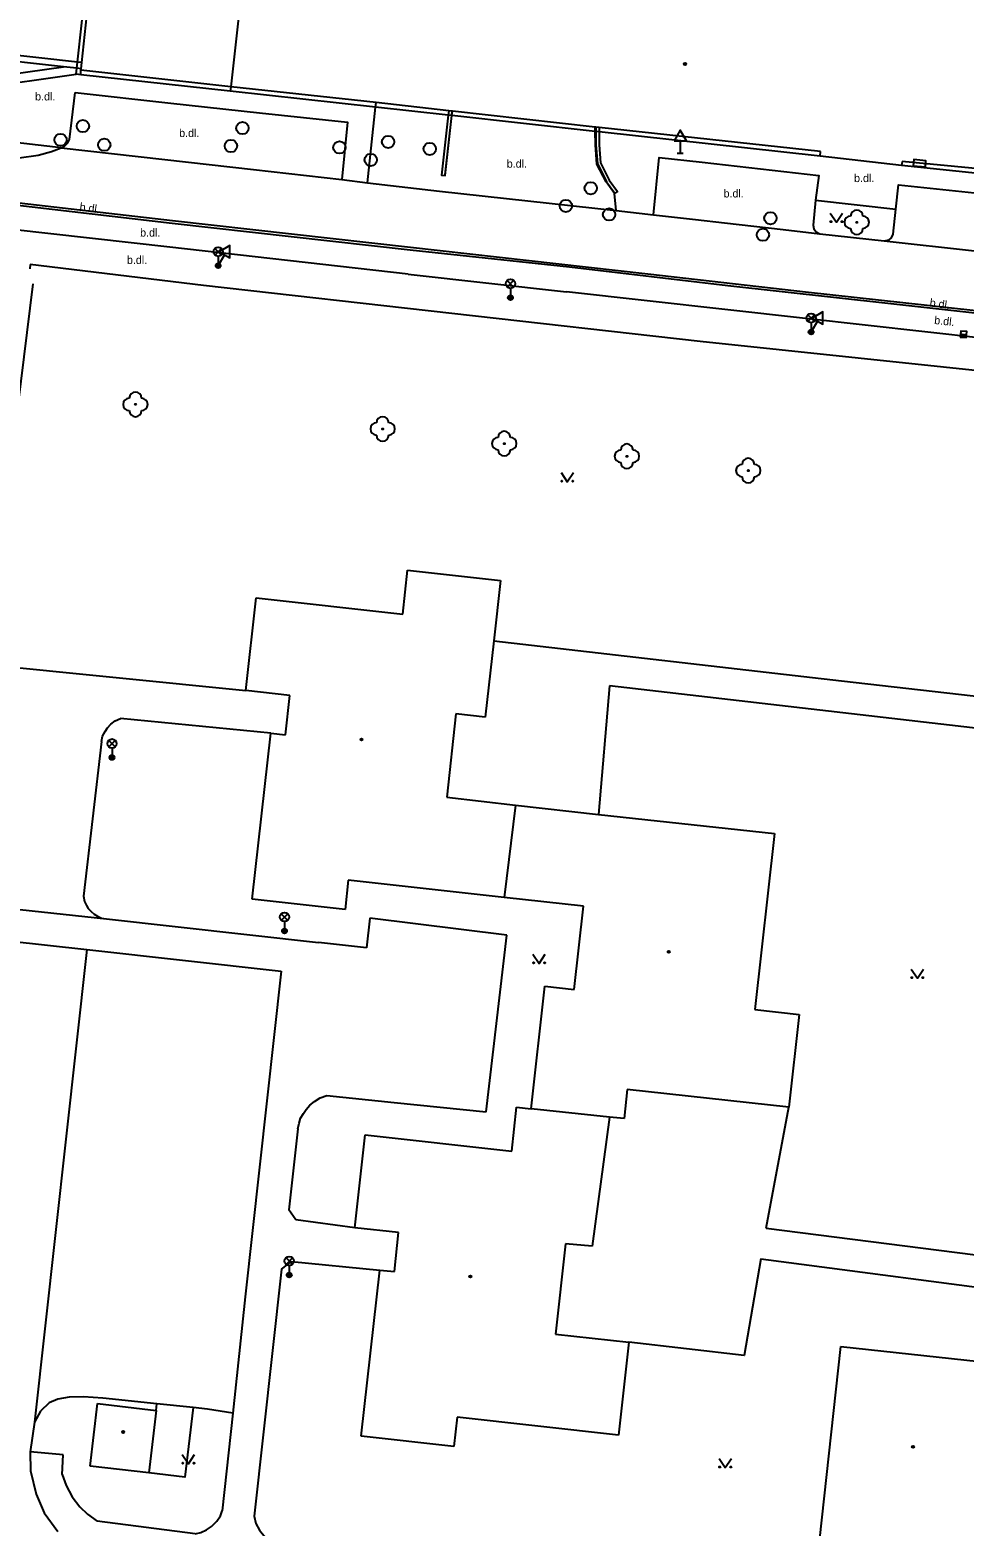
# Model space of a CAD drawing. Extents: x -595546 to -593986, y -1160845 to -1159202.
# Drawn here: x -594365.3 to -594289.5, y -1160119.2 to -1159997.7 of the extents above; entities that cross this region are included whole.
import ezdxf

# ---------------------------------------------------------------- set-up
doc = ezdxf.new("R2010")
doc.units = 0
for name, color, linetype in [('Level 22', 7, 'Continuous'), ('Level 24', 7, 'Continuous'), ('Level 27', 7, 'Continuous'), ('Level 33', 7, 'Continuous'), ('Level 34', 7, 'Continuous'), ('Level 36', 7, 'Continuous'), ('Level 39', 7, 'Continuous'), ('Specificka linie pasportu komunikaci', 7, 'Continuous'), ('TM - budovy zdene_ betonove - NP', 7, 'Continuous'), ('TM - budovy zdene_ betonove - VP', 7, 'Continuous'), ('TM - chodniky - VP', 7, 'Continuous'), ('TM - komunikace - VP', 7, 'Continuous'), ('TM - popis povrchu', 7, 'Continuous'), ('TM - rozhrani ploch obecne - VP', 7, 'Continuous'), ('TM - zabradli - VP', 7, 'Continuous')]:
    doc.layers.add(name, color=color, linetype=linetype)

msp = doc.modelspace()

# ---------------------------------------------------------------- linework, layer by layer
at = {"layer": 'Level 22'}
for centre in [(-594298.17, -1160013.29), (-594356.76, -1160028.08), (-594336.68, -1160030.08), (-594326.8, -1160031.27), (-594316.84, -1160032.3), (-594306.98, -1160033.46)]:
    msp.add_circle(centre, 0.05, dxfattribs=at)
for centre, start, end in [((-594298.67, -1160013.29), 90, 270), ((-594298.17, -1160012.79), 0, 180), ((-594297.67, -1160013.29), 270, 90), ((-594298.17, -1160013.79), 180, 0), ((-594356.76, -1160027.58), 0, 180), ((-594357.26, -1160028.08), 90, 270), ((-594356.76, -1160028.58), 180, 0), ((-594356.26, -1160028.08), 270, 90), ((-594337.18, -1160030.08), 90, 270), ((-594336.68, -1160029.58), 0, 180), ((-594336.18, -1160030.08), 270, 90), ((-594336.68, -1160030.58), 180, 0), ((-594327.3, -1160031.27), 90, 270), ((-594326.8, -1160030.77), 0, 180), ((-594326.3, -1160031.27), 270, 90), ((-594326.8, -1160031.77), 180, 0), ((-594317.34, -1160032.3), 90, 270), ((-594316.84, -1160031.8), 0, 180), ((-594316.34, -1160032.3), 270, 90), ((-594316.84, -1160032.8), 180, 0), ((-594307.48, -1160033.46), 90, 270), ((-594306.98, -1160032.96), 0, 180), ((-594306.48, -1160033.46), 270, 90), ((-594306.98, -1160033.96), 180, 0)]:
    msp.add_arc(centre, 0.5, start, end, dxfattribs=at)
at = {"layer": 'Level 24'}
msp.add_lwpolyline([(-594293.59, -1160008.69), (-594292.59, -1160008.78), (-594292.55, -1160008.29), (-594293.54, -1160008.19)], close=True, dxfattribs=at)
at = {"layer": 'Level 27'}
msp.add_line((-594289.76, -1160022.36), (-594289.26, -1160022.42), dxfattribs=at)
msp.add_lwpolyline([(-594289.78, -1160022.61), (-594289.29, -1160022.66), (-594289.24, -1160022.17), (-594289.73, -1160022.12)], close=True, dxfattribs=at)
for centre in [(-594361.03, -1160005.47), (-594348.07, -1160005.63), (-594362.84, -1160006.59), (-594359.29, -1160006.99), (-594349, -1160007.09), (-594340.19, -1160007.2), (-594336.24, -1160006.76), (-594337.65, -1160008.22), (-594332.86, -1160007.33), (-594319.78, -1160010.52), (-594321.8, -1160011.96), (-594318.29, -1160012.65), (-594305.18, -1160012.96), (-594305.79, -1160014.3)]:
    msp.add_circle(centre, 0.5, dxfattribs=at)
at = {"layer": 'Level 33'}
for p, q in [((-594350.3, -1160015.95), (-594349.77, -1160015.42)), ((-594350.3, -1160015.42), (-594349.77, -1160015.95)), ((-594350.04, -1160016.06), (-594350.04, -1160016.81)), ((-594326.57, -1160018.55), (-594326.04, -1160018.02)), ((-594326.57, -1160018.02), (-594326.04, -1160018.55)), ((-594326.3, -1160018.66), (-594326.3, -1160019.41)), ((-594302.14, -1160021.34), (-594301.61, -1160020.81)), ((-594302.14, -1160020.81), (-594301.61, -1160021.34)), ((-594301.88, -1160021.45), (-594301.88, -1160022.2)), ((-594358.93, -1160055.91), (-594358.4, -1160055.38)), ((-594358.93, -1160055.38), (-594358.4, -1160055.91)), ((-594358.66, -1160056.02), (-594358.66, -1160056.77)), ((-594344.91, -1160070), (-594344.38, -1160069.47)), ((-594344.91, -1160069.47), (-594344.38, -1160070)), ((-594344.65, -1160070.11), (-594344.65, -1160070.86)), ((-594344.53, -1160097.95), (-594344, -1160097.42)), ((-594344.53, -1160097.42), (-594344, -1160097.95)), ((-594344.27, -1160098.06), (-594344.27, -1160098.81))]:
    msp.add_line(p, q, dxfattribs=at)
for centre, radius in [((-594350.04, -1160015.68), 0.375), ((-594350.04, -1160016.81), 0.2), ((-594350.04, -1160016.81), 0.145), ((-594350.04, -1160016.81), 0.0876), ((-594326.3, -1160018.28), 0.375), ((-594326.3, -1160019.41), 0.2), ((-594326.3, -1160019.41), 0.145), ((-594326.3, -1160019.41), 0.0876), ((-594301.88, -1160021.07), 0.375), ((-594301.88, -1160022.2), 0.2), ((-594301.88, -1160022.2), 0.145), ((-594301.88, -1160022.2), 0.0876), ((-594358.66, -1160055.64), 0.375), ((-594358.66, -1160056.77), 0.2), ((-594358.66, -1160056.77), 0.145), ((-594358.66, -1160056.77), 0.0876), ((-594344.65, -1160069.73), 0.375), ((-594344.65, -1160070.86), 0.2), ((-594344.65, -1160070.86), 0.145), ((-594344.65, -1160070.86), 0.0876), ((-594344.27, -1160097.68), 0.375), ((-594344.27, -1160098.81), 0.2), ((-594344.27, -1160098.81), 0.145), ((-594344.27, -1160098.81), 0.0876)]:
    msp.add_circle(centre, radius, dxfattribs=at)
at = {"layer": 'Level 34'}
for p, q in [((-594312.51, -1160006.66), (-594312.51, -1160007.68)), ((-594312.76, -1160007.68), (-594312.26, -1160007.68)), ((-594349.53, -1160015.93), (-594350.04, -1160016.81)), ((-594350.26, -1160016.68), (-594349.82, -1160016.93)), ((-594301.37, -1160021.32), (-594301.88, -1160022.2)), ((-594302.1, -1160022.07), (-594301.66, -1160022.32))]:
    msp.add_line(p, q, dxfattribs=at)
for points in [[(-594313.01, -1160006.66), (-594312.01, -1160006.66), (-594312.51, -1160005.8)], [(-594349.96, -1160015.68), (-594349.1, -1160016.18), (-594349.1, -1160015.18)], [(-594301.8, -1160021.07), (-594300.94, -1160021.57), (-594300.94, -1160020.57)]]:
    msp.add_lwpolyline(points, close=True, dxfattribs=at)
at = {"layer": 'Level 36'}
for points in [[(-594300.32, -1160012.54), (-594299.82, -1160013.29), (-594299.32, -1160012.54)], [(-594322.18, -1160033.62), (-594321.68, -1160034.37), (-594321.18, -1160033.62)], [(-594324.47, -1160072.75), (-594323.97, -1160073.5), (-594323.47, -1160072.75)], [(-594293.75, -1160073.96), (-594293.25, -1160074.71), (-594292.75, -1160073.96)], [(-594352.96, -1160113.4), (-594352.46, -1160114.15), (-594351.96, -1160113.4)], [(-594309.35, -1160113.71), (-594308.85, -1160114.46), (-594308.35, -1160113.71)]]:
    msp.add_lwpolyline(points, dxfattribs=at)
for centre in [(-594300.27, -1160013.24), (-594299.37, -1160013.24), (-594322.13, -1160034.32), (-594321.23, -1160034.32), (-594324.42, -1160073.45), (-594323.52, -1160073.45), (-594293.7, -1160074.66), (-594292.8, -1160074.66), (-594352.91, -1160114.1), (-594352.01, -1160114.1), (-594309.3, -1160114.41), (-594308.4, -1160114.41)]:
    msp.add_circle(centre, 0.05, dxfattribs=at)
at = {"layer": 'Level 39'}
for centre, radius in [((-594312.12, -1160000.43), 0.09), ((-594312.12, -1160000.43), 0.0398), ((-594338.4, -1160055.31), 0.09), ((-594338.4, -1160055.31), 0.0398), ((-594313.44, -1160072.56), 0.09), ((-594313.44, -1160072.56), 0.0398), ((-594329.55, -1160098.93), 0.09), ((-594329.55, -1160098.93), 0.0398), ((-594357.76, -1160111.57), 0.09), ((-594357.76, -1160111.57), 0.0398), ((-594293.6, -1160112.77), 0.09), ((-594293.6, -1160112.77), 0.0398)]:
    msp.add_circle(centre, radius, dxfattribs=at)
at = {"layer": 'Specificka linie pasportu komunikaci'}
for points in [[(-594361.2, -1160001.3), (-594361.19, -1160000.94)], [(-594362.79, -1160007.25), (-594370.06, -1160006.39)], [(-594360.71, -1160072.38), (-594364.95, -1160110.77)], [(-594352.07, -1160109.59), (-594352.74, -1160115.24), (-594355.68, -1160114.89)], [(-594355.08, -1160109.82), (-594355.02, -1160109.28)]]:
    msp.add_lwpolyline(points, dxfattribs=at)
at = {"layer": 'TM - budovy zdene_ betonove - NP'}
for points in [[(-594361.12, -1160000.32), (-594360.54, -1159994.98)], [(-594361.18, -1160000.82), (-594361.12, -1160000.32)], [(-594361.19, -1160000.94), (-594361.18, -1160000.82)], [(-594349.02, -1160002.27), (-594361.19, -1160000.94)], [(-594337.22, -1160003.56), (-594349.02, -1160002.27)], [(-594331.31, -1160004.22), (-594337.22, -1160003.56)], [(-594331.02, -1160004.25), (-594331.31, -1160004.22)], [(-594319.43, -1160005.55), (-594331.02, -1160004.25)], [(-594319.37, -1160005.55), (-594319.43, -1160005.55)], [(-594319.1, -1160005.58), (-594319.37, -1160005.55)], [(-594301.11, -1160007.55), (-594319.1, -1160005.58)], [(-594301.15, -1160007.92), (-594301.11, -1160007.55)], [(-594294.49, -1160008.36), (-594294.53, -1160008.68)], [(-594278.05, -1160009.93), (-594294.49, -1160008.36)]]:
    msp.add_lwpolyline(points, dxfattribs=at)
at = {"layer": 'TM - budovy zdene_ betonove - VP'}
for points in [[(-594361.47, -1160000.28), (-594360.4, -1159990.66)], [(-594347.66, -1159990.05), (-594349.02, -1160002.27)], [(-594361.53, -1160000.78), (-594361.47, -1160000.28)], [(-594361.58, -1160001.26), (-594361.53, -1160000.78)], [(-594361.2, -1160001.3), (-594361.58, -1160001.26)], [(-594349.06, -1160002.64), (-594361.2, -1160001.3)], [(-594349.02, -1160002.27), (-594349.06, -1160002.64)], [(-594337.26, -1160003.94), (-594349.06, -1160002.64)], [(-594331.35, -1160004.59), (-594337.26, -1160003.94)], [(-594331.06, -1160004.62), (-594331.35, -1160004.59)], [(-594319.42, -1160005.91), (-594331.06, -1160004.62)], [(-594319.37, -1160005.91), (-594319.42, -1160005.91)], [(-594319.1, -1160005.94), (-594319.37, -1160005.91)], [(-594301.15, -1160007.92), (-594319.1, -1160005.94)], [(-594294.53, -1160008.68), (-594301.15, -1160007.92)], [(-594276.88, -1160010.51), (-594294.53, -1160008.68)], [(-594335.04, -1160045.13), (-594334.65, -1160041.55)], [(-594334.65, -1160041.55), (-594327.11, -1160042.39)], [(-594327.11, -1160042.39), (-594327.65, -1160047.3)], [(-594347.8, -1160051.33), (-594346.96, -1160043.8)], [(-594346.96, -1160043.8), (-594335.04, -1160045.13)], [(-594327.65, -1160047.3), (-594328.35, -1160053.5)], [(-594344.23, -1160051.73), (-594347.8, -1160051.33)], [(-594344.58, -1160054.92), (-594344.23, -1160051.73)], [(-594330.73, -1160053.23), (-594331.48, -1160059.99)], [(-594328.35, -1160053.5), (-594330.73, -1160053.23)], [(-594347.27, -1160068.28), (-594345.77, -1160054.79)], [(-594345.77, -1160054.79), (-594344.58, -1160054.92)], [(-594331.48, -1160059.99), (-594325.89, -1160060.63)], [(-594325.89, -1160060.63), (-594326.8, -1160068.15)], [(-594325.89, -1160060.63), (-594319.16, -1160061.39)], [(-594319.16, -1160061.39), (-594304.85, -1160062.95)], [(-594304.85, -1160062.95), (-594306.44, -1160077.25)], [(-594339.47, -1160066.74), (-594339.73, -1160069.12)], [(-594326.8, -1160068.15), (-594339.47, -1160066.74)], [(-594339.73, -1160069.12), (-594347.27, -1160068.28)], [(-594320.37, -1160068.86), (-594326.8, -1160068.15)], [(-594321.12, -1160075.62), (-594320.37, -1160068.86)], [(-594324.61, -1160085.3), (-594323.5, -1160075.35)], [(-594323.5, -1160075.35), (-594321.12, -1160075.62)], [(-594306.44, -1160077.25), (-594302.86, -1160077.65)], [(-594302.86, -1160077.65), (-594303.7, -1160085.19)], [(-594316.81, -1160083.73), (-594317.07, -1160086.11)], [(-594303.7, -1160085.19), (-594316.81, -1160083.73)], [(-594326.2, -1160088.75), (-594325.8, -1160085.17)], [(-594325.8, -1160085.17), (-594324.61, -1160085.3)], [(-594318.26, -1160085.98), (-594324.61, -1160085.3)], [(-594318.26, -1160085.98), (-594319.67, -1160096.46)], [(-594317.07, -1160086.11), (-594318.26, -1160085.98)], [(-594338.95, -1160094.97), (-594338.11, -1160087.42)], [(-594338.11, -1160087.42), (-594326.2, -1160088.75)], [(-594335.38, -1160095.36), (-594338.95, -1160094.97)], [(-594335.73, -1160098.54), (-594335.38, -1160095.36)], [(-594321.82, -1160096.28), (-594322.63, -1160103.62)], [(-594319.67, -1160096.46), (-594321.82, -1160096.28)], [(-594338.42, -1160111.91), (-594336.92, -1160098.41)], [(-594336.92, -1160098.41), (-594335.73, -1160098.54)], [(-594322.63, -1160103.62), (-594316.68, -1160104.28)], [(-594316.68, -1160104.28), (-594317.52, -1160111.82)], [(-594301.21, -1160120.45), (-594299.46, -1160104.61)], [(-594299.46, -1160104.61), (-594285.98, -1160106.09)], [(-594360.44, -1160114.33), (-594359.85, -1160109.26)], [(-594359.85, -1160109.26), (-594355.08, -1160109.82)], [(-594355.08, -1160109.82), (-594355.68, -1160114.89)], [(-594330.62, -1160110.36), (-594330.89, -1160112.75)], [(-594317.52, -1160111.82), (-594330.62, -1160110.36)], [(-594330.89, -1160112.75), (-594338.42, -1160111.91)], [(-594355.68, -1160114.89), (-594360.44, -1160114.33)]]:
    msp.add_lwpolyline(points, dxfattribs=at)
at = {"layer": 'TM - chodniky - VP'}
for points in [[(-594301.52, -1160011.5), (-594295, -1160012.23)], [(-594365.32, -1160016.71), (-594365.34, -1160017.06)], [(-594351.22, -1160018.42), (-594365.32, -1160016.71)], [(-594310.9, -1160022.98), (-594351.22, -1160018.42)], [(-594278.29, -1160026.4), (-594310.9, -1160022.98)], [(-594327.65, -1160047.3), (-594299.41, -1160050.55)], [(-594369.15, -1160049.18), (-594347.8, -1160051.33)], [(-594299.41, -1160050.55), (-594278.01, -1160052.98)], [(-594318.26, -1160050.96), (-594319.16, -1160061.39)], [(-594278.24, -1160055.59), (-594318.26, -1160050.96)], [(-594359.52, -1160055.46), (-594359.43, -1160055.04), (-594359.23, -1160054.65), (-594359.02, -1160054.35), (-594358.77, -1160054.07), (-594358.4, -1160053.79), (-594357.97, -1160053.6)], [(-594345.77, -1160054.79), (-594357.97, -1160053.6)], [(-594359.52, -1160055.46), (-594360.98, -1160068.03)], [(-594360.98, -1160068.03), (-594360.89, -1160068.46), (-594360.74, -1160068.78), (-594360.59, -1160069.04), (-594360.36, -1160069.28), (-594360.1, -1160069.5), (-594359.85, -1160069.65), (-594359.51, -1160069.82), (-594359.11, -1160069.89)], [(-594359.11, -1160069.89), (-594341.89, -1160071.79)], [(-594337.72, -1160069.83), (-594338, -1160072.22)], [(-594326.6, -1160071.2), (-594337.72, -1160069.83)], [(-594328.28, -1160085.56), (-594326.6, -1160071.2)], [(-594338, -1160072.22), (-594341.89, -1160071.79)], [(-594343.57, -1160086.93), (-594343.47, -1160086.47), (-594343.35, -1160086.08), (-594343.12, -1160085.68), (-594342.89, -1160085.37), (-594342.6, -1160085.02), (-594342.21, -1160084.71), (-594341.75, -1160084.42), (-594341.21, -1160084.24)], [(-594341.21, -1160084.24), (-594335.75, -1160084.8)], [(-594335.75, -1160084.8), (-594328.28, -1160085.56)], [(-594305.52, -1160095), (-594303.7, -1160085.19)], [(-594343.57, -1160086.93), (-594344.31, -1160093.53)], [(-594343.72, -1160094.32), (-594344.31, -1160093.53)], [(-594338.95, -1160094.97), (-594343.72, -1160094.32)], [(-594305.52, -1160095), (-594283.01, -1160097.88)], [(-594344.89, -1160098.34), (-594344.08, -1160097.72)], [(-594344.08, -1160097.72), (-594336.92, -1160098.41)], [(-594305.95, -1160097.5), (-594307.33, -1160105.36), (-594316.68, -1160104.28)], [(-594305.95, -1160097.5), (-594283.26, -1160100.49)], [(-594344.89, -1160098.34), (-594347.13, -1160118.41)], [(-594348.85, -1160110.03), (-594349.71, -1160117.97)], [(-594362.64, -1160113.41), (-594365.3, -1160113.19)], [(-594362.72, -1160115.02), (-594362.64, -1160113.41)], [(-594362.72, -1160115.02), (-594362.39, -1160115.92), (-594361.89, -1160116.84), (-594361.27, -1160117.65), (-594360.65, -1160118.23), (-594359.87, -1160118.81)], [(-594351.91, -1160119.83), (-594351.45, -1160119.74), (-594350.99, -1160119.52), (-594350.57, -1160119.24), (-594350.14, -1160118.81), (-594349.85, -1160118.37), (-594349.71, -1160117.97)], [(-594347.13, -1160118.41), (-594346.98, -1160119), (-594346.69, -1160119.55), (-594346.23, -1160120.12), (-594345.78, -1160120.41)], [(-594351.91, -1160119.83), (-594359.87, -1160118.81)]]:
    msp.add_lwpolyline(points, dxfattribs=at)
at = {"layer": 'TM - komunikace - VP'}
for points in [[(-594362.11, -1160006.56), (-594361.66, -1160002.75)], [(-594361.66, -1160002.75), (-594353.89, -1160003.6), (-594346.67, -1160004.39), (-594339.53, -1160005.16), (-594339.99, -1160009.82)], [(-594362.79, -1160007.25), (-594362.56, -1160007.12), (-594362.39, -1160006.97), (-594362.26, -1160006.82), (-594362.11, -1160006.56)], [(-594368.44, -1160007.91), (-594367.88, -1160007.98), (-594366.21, -1160008.05), (-594364.66, -1160007.84), (-594363.57, -1160007.55), (-594362.79, -1160007.25)], [(-594314.69, -1160012.67), (-594314.23, -1160008.02), (-594310.74, -1160008.4), (-594301.24, -1160009.49), (-594301.52, -1160011.5)], [(-594339.99, -1160009.82), (-594337.91, -1160010.07)], [(-594337.91, -1160010.07), (-594332.05, -1160010.75), (-594317.71, -1160012.33)], [(-594295, -1160012.23), (-594294.77, -1160010.25), (-594288.09, -1160010.96), (-594281.25, -1160011.73), (-594276.75, -1160012.22)], [(-594353.97, -1160015.31), (-594366.76, -1160013.87), (-594368.43, -1160011.66)], [(-594301.52, -1160011.5), (-594301.71, -1160013.52), (-594301.66, -1160013.82), (-594301.47, -1160014.07), (-594301.17, -1160014.23)], [(-594317.71, -1160012.33), (-594314.69, -1160012.67)], [(-594295.95, -1160014.79), (-594295.54, -1160014.71), (-594295.34, -1160014.54), (-594295.22, -1160014.25), (-594295, -1160012.23)], [(-594334.62, -1160017.49), (-594353.97, -1160015.31)], [(-594301.17, -1160014.23), (-594295.95, -1160014.79)], [(-594334.62, -1160017.49), (-594321.76, -1160018.93)], [(-594282.94, -1160023.27), (-594302.33, -1160021.11), (-594321.76, -1160018.93)], [(-594367.11, -1160071.67), (-594360.71, -1160072.38)], [(-594360.71, -1160072.38), (-594344.93, -1160074.12)], [(-594344.93, -1160074.12), (-594347.85, -1160100.58)], [(-594347.85, -1160100.58), (-594348.85, -1160110.03)], [(-594363.06, -1160108.91), (-594363.78, -1160109.19)], [(-594362.15, -1160108.73), (-594363.06, -1160108.91)], [(-594360.98, -1160108.7), (-594362.15, -1160108.73)], [(-594359.42, -1160108.83), (-594360.98, -1160108.7)], [(-594355.02, -1160109.28), (-594359.42, -1160108.83)], [(-594364.46, -1160109.87), (-594364.95, -1160110.77)], [(-594363.78, -1160109.19), (-594364.46, -1160109.87)], [(-594352.07, -1160109.59), (-594355.02, -1160109.28)], [(-594350.9, -1160109.71), (-594352.07, -1160109.59)], [(-594348.85, -1160110.03), (-594350.9, -1160109.71)], [(-594364.95, -1160110.77), (-594365.3, -1160113.19)], [(-594365.3, -1160113.19), (-594365.28, -1160114.73)], [(-594365.28, -1160114.73), (-594364.83, -1160116.61)], [(-594364.83, -1160116.61), (-594364.17, -1160118.13)], [(-594364.17, -1160118.13), (-594363.06, -1160119.64)]]:
    msp.add_lwpolyline(points, dxfattribs=at)
at = {"layer": 'TM - rozhrani ploch obecne - VP'}
for points in [[(-594362.59, -1160000.66), (-594369.43, -1159999.89), (-594377.25, -1159999.01)], [(-594361.47, -1160000.28), (-594377.19, -1159998.52)], [(-594370.89, -1160006.29), (-594370.4, -1160002.35), (-594369.77, -1160001.67), (-594362.59, -1160000.66)], [(-594361.53, -1160000.78), (-594362.59, -1160000.66)], [(-594361.12, -1160000.32), (-594361.47, -1160000.28)], [(-594370.06, -1160006.39), (-594369.6, -1160002.38), (-594361.58, -1160001.26)], [(-594361.18, -1160000.82), (-594361.53, -1160000.78)], [(-594337.91, -1160010.07), (-594337.26, -1160003.94)], [(-594337.26, -1160003.94), (-594337.22, -1160003.56)], [(-594331.31, -1160004.22), (-594331.35, -1160004.59)], [(-594331.06, -1160004.62), (-594331.02, -1160004.25)], [(-594331.35, -1160004.59), (-594331.89, -1160009.45), (-594331.59, -1160009.48), (-594331.06, -1160004.62)], [(-594319.42, -1160005.91), (-594319.43, -1160005.55)], [(-594319.1, -1160005.58), (-594319.1, -1160005.94)], [(-594317.85, -1160010.95), (-594318.52, -1160010.01), (-594319.29, -1160008.57), (-594319.4, -1160007), (-594319.42, -1160005.91)], [(-594319.1, -1160005.94), (-594319.1, -1160006.99), (-594318.98, -1160008.46), (-594318.27, -1160009.86), (-594317.61, -1160010.78), (-594317.85, -1160010.95)], [(-594362.79, -1160007.25), (-594354.37, -1160008.19), (-594347.17, -1160008.99), (-594339.99, -1160009.82)], [(-594368.6, -1160011.44), (-594353.74, -1160013.15), (-594334.41, -1160015.32), (-594315.14, -1160017.48), (-594302.1, -1160018.96), (-594281.08, -1160021.28)], [(-594368.43, -1160011.66), (-594353.77, -1160013.35), (-594334.44, -1160015.52), (-594321.51, -1160016.9), (-594308.63, -1160018.41), (-594295.66, -1160019.86), (-594281.26, -1160021.46)], [(-594317.71, -1160012.33), (-594317.85, -1160010.95)], [(-594314.69, -1160012.67), (-594311.26, -1160013.07), (-594308.91, -1160013.33), (-594306.53, -1160013.61), (-594304.15, -1160013.88), (-594301.17, -1160014.23)], [(-594295.95, -1160014.79), (-594288.62, -1160015.6), (-594281.79, -1160016.36), (-594277.23, -1160016.82)], [(-594374.22, -1160068.24), (-594359.11, -1160069.89)]]:
    msp.add_lwpolyline(points, dxfattribs=at)
at = {"layer": 'TM - zabradli - VP'}
for points in [[(-594331.05, -1160004.25), (-594331.09, -1160004.62)], [(-594331.09, -1160004.62), (-594331.63, -1160009.44)], [(-594319.37, -1160005.55), (-594319.37, -1160005.91)], [(-594319.37, -1160005.91), (-594319.37, -1160006.99), (-594319.24, -1160008.51), (-594318.49, -1160010), (-594317.83, -1160010.93)], [(-594365.1, -1160018.3), (-594366.31, -1160028.16)]]:
    msp.add_lwpolyline(points, dxfattribs=at)

# ---------------------------------------------------------------- texts
at = {"layer": 'TM - popis povrchu'}
for p in [(-594364.91, -1160003.39), (-594353.21, -1160006.36), (-594326.6, -1160008.85), (-594298.39, -1160010.02), (-594308.99, -1160011.27), (-594356.38, -1160014.45), (-594357.45, -1160016.67)]:
    msp.add_text('b.dl.', height=0.65, dxfattribs=at).set_placement(p)
for rotation, p in [(352.27, (-594361.33, -1160012.34)), (352.27, (-594292.28, -1160020.12)), (354, (-594291.9, -1160021.55))]:
    msp.add_text('b.dl.', height=0.65, rotation=rotation, dxfattribs=at).set_placement(p)

doc.saveas('drawing.dxf')
